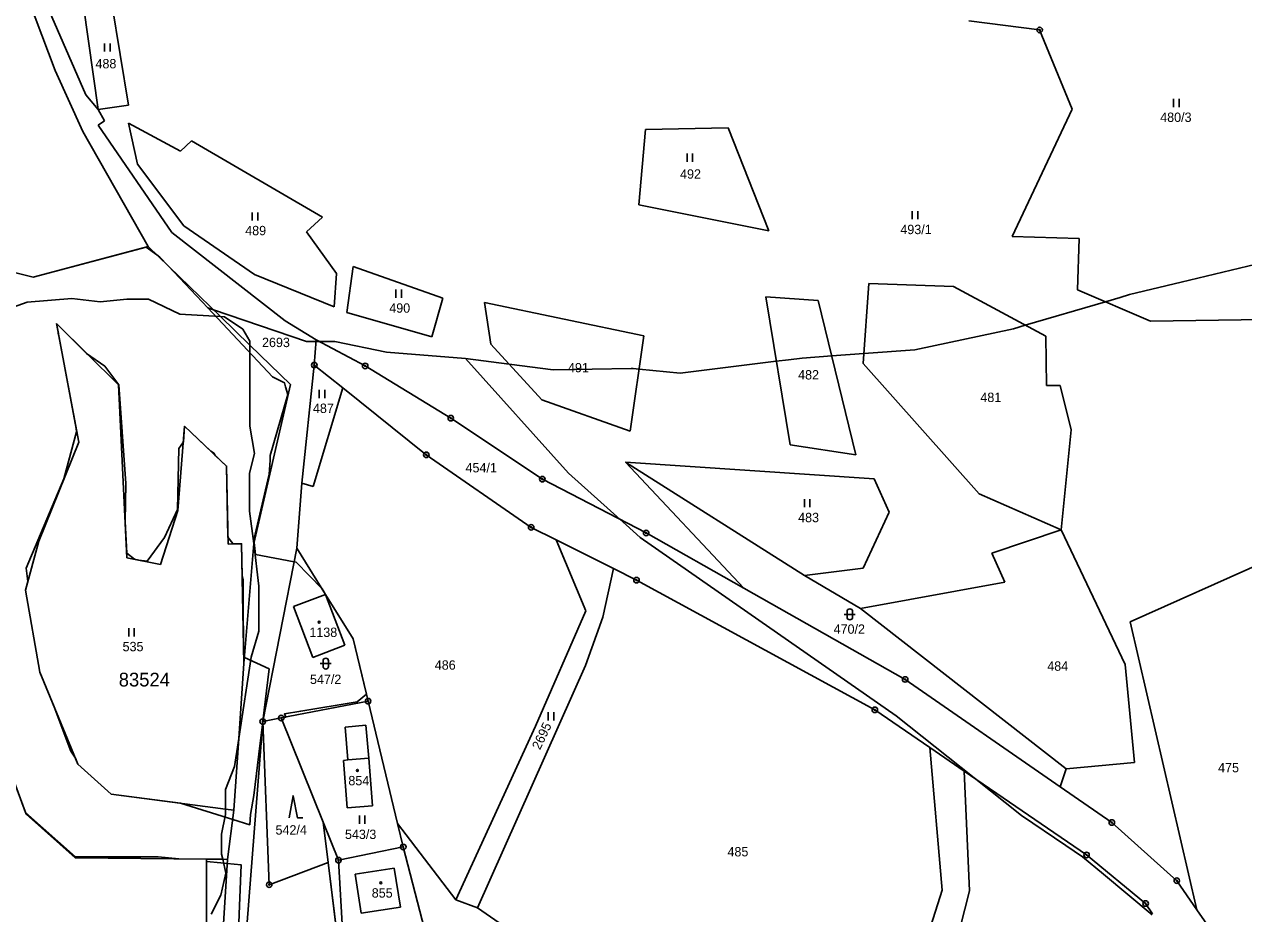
# Model space of a CAD drawing. Extents: x -439246 to -433691, y -1130252 to -1121148.
# Drawn here: x -436904.5 to -436683.2, y -1124471.8 to -1124310.3 of the extents above; entities that cross this region are included whole.
import ezdxf

# ---------------------------------------------------------------- set-up
doc = ezdxf.new("R2010")
doc.units = 0
for name, color, linetype in [('Vrstva 1', 7, 'Continuous'), ('Vrstva 16', 7, 'Continuous'), ('Vrstva 18', 7, 'Continuous'), ('Vrstva 19', 7, 'Continuous'), ('Vrstva 24', 7, 'Continuous'), ('Vrstva 25', 7, 'Continuous'), ('Vrstva 3', 7, 'Continuous'), ('Vrstva 37', 7, 'Continuous'), ('Vrstva 4', 7, 'Continuous'), ('Vrstva 52', 7, 'Continuous'), ('Vrstva 53', 7, 'Continuous')]:
    doc.layers.add(name, color=color, linetype=linetype)

msp = doc.modelspace()

# ---------------------------------------------------------------- linework, layer by layer
at = {"layer": 'Vrstva 1'}
for p, q in [((-436861.2, -1124436.91), (-436860.02, -1124466.53)), ((-436850.23, -1124455.18), (-436849.33, -1124462.49)), ((-436860.02, -1124466.53), (-436849.33, -1124462.49)), ((-436849.33, -1124462.49), (-436847.05, -1124481.13))]:
    msp.add_line(p, q, dxfattribs=at)
for points in [[(-436893.31, -1124323.1), (-436905.61, -1124294.75)], [(-436898.86, -1124318.73), (-436904.93, -1124302.58)], [(-436885.53, -1124325.02), (-436888.57, -1124306.62)], [(-436893.72, -1124306.98), (-436891.09, -1124325.8)], [(-436733.1, -1124309.71), (-436720.22, -1124311.34)], [(-436720.22, -1124311.34), (-436714.34, -1124325.7)], [(-436893.86, -1124329.8), (-436898.86, -1124318.73)], [(-436891.09, -1124325.8), (-436893.31, -1124323.1)], [(-436891.09, -1124325.8), (-436885.53, -1124325.02)], [(-436889.9, -1124327.81), (-436891.09, -1124325.8)], [(-436714.34, -1124325.7), (-436725.24, -1124348.82)], [(-436891.07, -1124328.61), (-436889.9, -1124327.81)], [(-436877.7, -1124348.12), (-436891.07, -1124328.61)], [(-436885.56, -1124328.25), (-436876.1, -1124333.35)], [(-436883.94, -1124335.7), (-436885.56, -1124328.25)], [(-436881.96, -1124350.67), (-436893.86, -1124329.8)], [(-436792.93, -1124343.09), (-436791.77, -1124329.42)], [(-436791.77, -1124329.42), (-436776.77, -1124329.1)], [(-436776.77, -1124329.1), (-436769.35, -1124347.79)], [(-436876.1, -1124333.35), (-436874.14, -1124331.45)], [(-436874.14, -1124331.45), (-436850.36, -1124345.34)], [(-436875.49, -1124346.92), (-436883.94, -1124335.7)], [(-436769.35, -1124347.79), (-436792.93, -1124343.09)], [(-436850.36, -1124345.34), (-436853.27, -1124347.97)], [(-436857.14, -1124364.13), (-436877.7, -1124348.12)], [(-436862.67, -1124355.76), (-436875.49, -1124346.92)], [(-436853.27, -1124347.97), (-436847.84, -1124355.54)], [(-436725.24, -1124348.82), (-436713.04, -1124349.2)], [(-436902.87, -1124356.21), (-436929.47, -1124349.55)], [(-436881.96, -1124350.67), (-436902.87, -1124356.21)], [(-436868.89, -1124363.37), (-436881.96, -1124350.67)], [(-436713.04, -1124349.2), (-436713.34, -1124358.5)], [(-436847.84, -1124355.54), (-436848.23, -1124361.59)], [(-436845.94, -1124362.64), (-436844.8, -1124354.26)], [(-436844.8, -1124354.26), (-436828.51, -1124360.01)], [(-436848.23, -1124361.59), (-436862.67, -1124355.76)], [(-436752.25, -1124371.92), (-436751.19, -1124357.36)], [(-436751.19, -1124357.36), (-436735.86, -1124357.94)], [(-436769.92, -1124359.82), (-436765.52, -1124386.67)], [(-436760.4, -1124360.46), (-436769.92, -1124359.82)], [(-436735.86, -1124357.94), (-436719.12, -1124366.96)], [(-436713.34, -1124358.5), (-436700.1, -1124364.21)], [(-436828.51, -1124360.01), (-436830.51, -1124367.04)], [(-436820.93, -1124360.8), (-436792.02, -1124366.85)], [(-436819.8, -1124368.36), (-436820.93, -1124360.8)], [(-436753.59, -1124388.48), (-436760.4, -1124360.46)], [(-436863.57, -1124368.54), (-436868.89, -1124363.37)], [(-436851.51, -1124367.59), (-436857.14, -1124364.13)], [(-436830.51, -1124367.04), (-436845.94, -1124362.64)], [(-436700.1, -1124364.21), (-436671.3, -1124363.81)], [(-436894.56, -1124386.19), (-436898.62, -1124364.66)], [(-436898.62, -1124364.66), (-436887.37, -1124375.79)], [(-436856.16, -1124375.74), (-436863.57, -1124368.54)], [(-436851.85, -1124372.19), (-436851.51, -1124367.59)], [(-436851.51, -1124367.59), (-436842.61, -1124372.34)], [(-436810.58, -1124378.5), (-436819.8, -1124368.36)], [(-436792.02, -1124366.85), (-436794.55, -1124384.18)], [(-436719.12, -1124366.96), (-436718.97, -1124375.91)], [(-436851.85, -1124372.19), (-436854.1, -1124393.63)], [(-436851.85, -1124372.19), (-436846.68, -1124376.34)], [(-436827.08, -1124381.82), (-436842.61, -1124372.34)], [(-436731.21, -1124395.54), (-436752.25, -1124371.92)], [(-436887.37, -1124375.79), (-436885.83, -1124407.18)], [(-436862.81, -1124404.57), (-436856.16, -1124375.74)], [(-436846.68, -1124376.34), (-436852.07, -1124394.24)], [(-436846.68, -1124376.34), (-436831.52, -1124388.48)], [(-436718.97, -1124375.91), (-436716.48, -1124375.87)], [(-436716.48, -1124375.87), (-436714.51, -1124383.96)], [(-436794.55, -1124384.18), (-436810.58, -1124378.5)], [(-436810.46, -1124392.9), (-436827.08, -1124381.82)], [(-436876.6, -1124398.6), (-436875.38, -1124383.28)], [(-436875.38, -1124383.28), (-436867.77, -1124390.53)], [(-436714.51, -1124383.96), (-436716.31, -1124402.08)], [(-436901.85, -1124404.15), (-436894.56, -1124386.19)], [(-436831.52, -1124388.48), (-436812.49, -1124401.65)], [(-436765.52, -1124386.67), (-436753.59, -1124388.48)], [(-436867.77, -1124390.53), (-436867.5, -1124404.67)], [(-436795.38, -1124389.8), (-436773.91, -1124412.7)], [(-436795.38, -1124389.8), (-436750.27, -1124392.82)], [(-436762.88, -1124410.38), (-436795.38, -1124389.8)], [(-436791.63, -1124402.67), (-436810.46, -1124392.9)], [(-436750.27, -1124392.82), (-436747.52, -1124398.89)], [(-436854.1, -1124393.63), (-436855, -1124405.41)], [(-436852.07, -1124394.24), (-436854.1, -1124393.63)], [(-436716.31, -1124402.08), (-436731.21, -1124395.54)], [(-436879.73, -1124408.39), (-436876.6, -1124398.6)], [(-436747.52, -1124398.89), (-436752.23, -1124409.03)], [(-436812.49, -1124401.65), (-436807.98, -1124403.91)], [(-436904.22, -1124413.07), (-436901.85, -1124404.15)], [(-436802.57, -1124416.81), (-436807.98, -1124403.91)], [(-436807.98, -1124403.91), (-436797.58, -1124409.14)], [(-436773.91, -1124412.7), (-436791.63, -1124402.67)], [(-436716.31, -1124402.08), (-436728.9, -1124406.31)], [(-436704.72, -1124426.56), (-436716.31, -1124402.08)], [(-436867.5, -1124404.67), (-436865.03, -1124404.63)], [(-436865.03, -1124404.63), (-436864.62, -1124426.34)], [(-436864.62, -1124426.34), (-436862.81, -1124404.57)], [(-436855, -1124405.41), (-436861.2, -1124436.91)], [(-436849.8, -1124413.82), (-436855, -1124405.41)], [(-436728.9, -1124406.31), (-436726.54, -1124411.59)], [(-436885.83, -1124407.18), (-436879.73, -1124408.39)], [(-436703.8, -1124418.8), (-436679.45, -1124407.92)], [(-436799.49, -1124417.93), (-436797.58, -1124409.14)], [(-436797.58, -1124409.14), (-436793.38, -1124411.24)], [(-436752.23, -1124409.03), (-436762.88, -1124410.38)], [(-436762.88, -1124410.38), (-436752.74, -1124416.41)], [(-436901.67, -1124427.95), (-436904.22, -1124413.07)], [(-436793.38, -1124411.24), (-436750.13, -1124434.78)], [(-436744.62, -1124429.26), (-436773.91, -1124412.7)], [(-436726.54, -1124411.59), (-436752.74, -1124416.41)], [(-436855.63, -1124416.04), (-436849.8, -1124413.82)], [(-436844.81, -1124421.89), (-436849.8, -1124413.82)], [(-436849.8, -1124413.82), (-436846.29, -1124423.04)], [(-436855.63, -1124416.04), (-436852.11, -1124425.26)], [(-436811.73, -1124437.75), (-436802.57, -1124416.81)], [(-436752.74, -1124416.41), (-436715.44, -1124445.49)], [(-436802.65, -1124426.74), (-436799.49, -1124417.93)], [(-436703.8, -1124418.8), (-436691.68, -1124471.08)], [(-436844.81, -1124421.89), (-436842.08, -1124433.21)], [(-436915.42, -1124423.26), (-436904.12, -1124453.72)], [(-436852.11, -1124425.26), (-436846.29, -1124423.04)], [(-436864.62, -1124426.34), (-436865.54, -1124440)], [(-436894.74, -1124444.63), (-436901.67, -1124427.95)], [(-436822.23, -1124470.74), (-436802.65, -1124426.74)], [(-436703.04, -1124444.34), (-436704.72, -1124426.56)], [(-436744.62, -1124429.26), (-436716.52, -1124448.73)], [(-436857.84, -1124436.26), (-436842.08, -1124433.21)], [(-436836.72, -1124455.43), (-436842.08, -1124433.21)], [(-436740.14, -1124441.63), (-436750.13, -1124434.78)], [(-436861.2, -1124436.91), (-436866.27, -1124502.03)], [(-436857.84, -1124436.26), (-436861.2, -1124436.91)], [(-436850.23, -1124455.18), (-436857.84, -1124436.26)], [(-436842.47, -1124437.59), (-436846.26, -1124437.9)], [(-436845.76, -1124443.88), (-436846.26, -1124437.9)], [(-436842.47, -1124437.59), (-436841.97, -1124443.57)], [(-436826.19, -1124469.26), (-436811.73, -1124437.75)], [(-436865.54, -1124440), (-436866.42, -1124453)], [(-436740.14, -1124441.63), (-436737.92, -1124467.55)], [(-436733.93, -1124445.89), (-436740.14, -1124441.63)], [(-436846.57, -1124443.95), (-436845.76, -1124443.88)], [(-436845.85, -1124452.58), (-436846.57, -1124443.95)], [(-436841.97, -1124443.57), (-436841.26, -1124452.2)], [(-436888.72, -1124450.07), (-436894.74, -1124444.63)], [(-436732.93, -1124467.63), (-436733.93, -1124445.89)], [(-436711.71, -1124461.12), (-436733.93, -1124445.89)], [(-436715.44, -1124445.49), (-436716.52, -1124448.73)], [(-436715.44, -1124445.49), (-436703.04, -1124444.34)], [(-436867.94, -1124452.8), (-436888.72, -1124450.07)], [(-436716.52, -1124448.73), (-436707.13, -1124455.23)], [(-436866.42, -1124453), (-436867.94, -1124452.8)], [(-436841.26, -1124452.2), (-436845.85, -1124452.58)], [(-436904.12, -1124453.72), (-436895.21, -1124461.63)], [(-436867.59, -1124461.93), (-436866.42, -1124453)], [(-436847.46, -1124462.07), (-436850.23, -1124455.18)], [(-436836.72, -1124455.43), (-436826.19, -1124469.26)], [(-436835.7, -1124459.67), (-436836.72, -1124455.43)], [(-436707.13, -1124455.23), (-436695.34, -1124465.8)], [(-436895.21, -1124461.63), (-436871.41, -1124461.89)], [(-436835.7, -1124459.67), (-436847.46, -1124462.07)], [(-436835.7, -1124459.67), (-436828.84, -1124486.3)], [(-436701, -1124469.94), (-436711.71, -1124461.12)], [(-436871.96, -1124532), (-436867.59, -1124461.93)], [(-436871.41, -1124461.89), (-436871.41, -1124490.35)], [(-436871.41, -1124461.89), (-436868.45, -1124461.92)], [(-436868.45, -1124461.92), (-436867.59, -1124461.93)], [(-436847.46, -1124462.07), (-436845.86, -1124489.42)], [(-436837.33, -1124463.51), (-436844.45, -1124464.63)], [(-436836.21, -1124470.6), (-436837.33, -1124463.51)], [(-436843.34, -1124471.72), (-436844.45, -1124464.63)], [(-436695.34, -1124465.8), (-436691.68, -1124471.08)], [(-436737.92, -1124467.55), (-436749.58, -1124504.24)], [(-436740.37, -1124496.88), (-436732.93, -1124467.63)], [(-436836.21, -1124470.6), (-436843.34, -1124471.72)], [(-436826.19, -1124469.26), (-436822.23, -1124470.74)], [(-436699.74, -1124471.84), (-436701, -1124469.94)], [(-436788.32, -1124494.23), (-436822.23, -1124470.74)], [(-436691.68, -1124471.08), (-436686.95, -1124477.91)]]:
    msp.add_lwpolyline(points, dxfattribs=at)
at = {"layer": 'Vrstva 24'}
for centre, radius in [((-436720.22, -1124311.34), 0.5), ((-436720.22, -1124311.34), 0.1), ((-436851.85, -1124372.19), 0.5), ((-436851.85, -1124372.19), 0.1), ((-436842.61, -1124372.34), 0.5), ((-436842.61, -1124372.34), 0.1), ((-436827.08, -1124381.82), 0.5), ((-436827.08, -1124381.82), 0.1), ((-436831.52, -1124388.48), 0.5), ((-436831.52, -1124388.48), 0.1), ((-436810.46, -1124392.9), 0.5), ((-436810.46, -1124392.9), 0.1), ((-436812.49, -1124401.65), 0.5), ((-436812.49, -1124401.65), 0.1), ((-436791.63, -1124402.67), 0.5), ((-436791.63, -1124402.67), 0.1), ((-436793.38, -1124411.24), 0.5), ((-436793.38, -1124411.24), 0.1), ((-436744.62, -1124429.26), 0.5), ((-436744.62, -1124429.26), 0.1), ((-436842.08, -1124433.21), 0.5), ((-436842.08, -1124433.21), 0.1), ((-436750.13, -1124434.78), 0.5), ((-436750.13, -1124434.78), 0.1), ((-436861.2, -1124436.91), 0.5), ((-436861.2, -1124436.91), 0.1), ((-436857.84, -1124436.26), 0.5), ((-436857.84, -1124436.26), 0.1), ((-436707.13, -1124455.23), 0.5), ((-436707.13, -1124455.23), 0.1), ((-436835.7, -1124459.67), 0.5), ((-436847.46, -1124462.07), 0.5), ((-436835.7, -1124459.67), 0.1), ((-436711.71, -1124461.12), 0.5), ((-436711.71, -1124461.12), 0.1), ((-436847.46, -1124462.07), 0.1), ((-436860.02, -1124466.53), 0.5), ((-436695.34, -1124465.8), 0.5), ((-436695.34, -1124465.8), 0.1), ((-436860.02, -1124466.53), 0.1), ((-436701, -1124469.94), 0.5), ((-436701, -1124469.94), 0.1)]:
    msp.add_circle(centre, radius, dxfattribs=at)
at = {"layer": 'Vrstva 25'}
for p, q in [((-436889.89, -1124315.27), (-436889.89, -1124313.77)), ((-436888.89, -1124315.27), (-436888.89, -1124313.77)), ((-436695.92, -1124325.34), (-436695.92, -1124323.84)), ((-436694.92, -1124325.34), (-436694.92, -1124323.84)), ((-436784.19, -1124335.29), (-436784.19, -1124333.79)), ((-436783.19, -1124335.29), (-436783.19, -1124333.79)), ((-436863.09, -1124345.96), (-436863.09, -1124344.46)), ((-436862.09, -1124345.96), (-436862.09, -1124344.46)), ((-436743.35, -1124345.71), (-436743.35, -1124344.21)), ((-436742.35, -1124345.71), (-436742.35, -1124344.21)), ((-436837.03, -1124359.98), (-436837.03, -1124358.48)), ((-436836.03, -1124359.98), (-436836.03, -1124358.48)), ((-436850.95, -1124378.18), (-436850.95, -1124376.68)), ((-436849.95, -1124378.18), (-436849.95, -1124376.68)), ((-436762.92, -1124398.01), (-436762.92, -1124396.51)), ((-436761.92, -1124398.01), (-436761.92, -1124396.51)), ((-436755.67, -1124417.44), (-436753.67, -1124417.44)), ((-436755.17, -1124417.94), (-436755.17, -1124416.94)), ((-436754.17, -1124416.94), (-436754.17, -1124417.94)), ((-436885.51, -1124421.44), (-436885.51, -1124419.94)), ((-436884.51, -1124421.44), (-436884.51, -1124419.94)), ((-436850.26, -1124426.89), (-436850.26, -1124425.89)), ((-436849.26, -1124425.89), (-436849.26, -1124426.89)), ((-436850.76, -1124426.39), (-436848.76, -1124426.39)), ((-436809.4, -1124436.69), (-436809.4, -1124435.19)), ((-436808.4, -1124436.69), (-436808.4, -1124435.19)), ((-436843.66, -1124455.48), (-436843.66, -1124453.98)), ((-436842.66, -1124455.48), (-436842.66, -1124453.98))]:
    msp.add_line(p, q, dxfattribs=at)
msp.add_lwpolyline([(-436856.4, -1124454.38), (-436855.7, -1124450.38), (-436854.9, -1124454.38), (-436853.9, -1124454.38)], dxfattribs=at)
for centre in [(-436850.98, -1124418.85), (-436844.03, -1124445.78), (-436839.79, -1124466.17)]:
    msp.add_circle(centre, 0.175, dxfattribs=at)
for centre, start, end in [((-436754.67, -1124416.94), 0, 180), ((-436754.67, -1124417.94), 180, 0), ((-436849.76, -1124425.89), 0, 180), ((-436849.76, -1124426.89), 180, 0)]:
    msp.add_arc(centre, 0.5, start, end, dxfattribs=at)
at = {"layer": 'Vrstva 3'}
for points in [[(-436855.63, -1124416.04), (-436849.8, -1124413.82)], [(-436849.8, -1124413.82), (-436846.29, -1124423.04)], [(-436855.63, -1124416.04), (-436852.11, -1124425.26)], [(-436852.11, -1124425.26), (-436846.29, -1124423.04)], [(-436846.57, -1124443.95), (-436845.76, -1124443.88)], [(-436845.85, -1124452.58), (-436846.57, -1124443.95)], [(-436845.76, -1124443.88), (-436841.97, -1124443.57)], [(-436841.97, -1124443.57), (-436841.26, -1124452.2)], [(-436841.26, -1124452.2), (-436845.85, -1124452.58)], [(-436837.33, -1124463.51), (-436844.45, -1124464.63)], [(-436836.21, -1124470.6), (-436837.33, -1124463.51)], [(-436843.34, -1124471.72), (-436844.45, -1124464.63)], [(-436836.21, -1124470.6), (-436843.34, -1124471.72)]]:
    msp.add_lwpolyline(points, dxfattribs=at)
at = {"layer": 'Vrstva 37'}
for centre in [(-436850.98, -1124418.85), (-436844.03, -1124445.78), (-436839.79, -1124466.17)]:
    msp.add_circle(centre, 0.175, dxfattribs=at)
at = {"layer": 'Vrstva 4'}
for points in [[(-436910.78, -1124363.17), (-436903.94, -1124360.77)], [(-436903.94, -1124360.77), (-436895.82, -1124360.1)], [(-436895.82, -1124360.1), (-436890.72, -1124360.69)], [(-436890.72, -1124360.69), (-436885.86, -1124360.23)], [(-436885.86, -1124360.23), (-436881.9, -1124360.23)], [(-436881.9, -1124360.23), (-436876.26, -1124362.92)], [(-436876.26, -1124362.92), (-436868.89, -1124363.37)], [(-436868.89, -1124363.37), (-436868.12, -1124363.42)], [(-436868.12, -1124363.42), (-436864.8, -1124365.65)], [(-436864.8, -1124365.65), (-436863.57, -1124367.83)], [(-436863.57, -1124367.83), (-436863.57, -1124368.54)], [(-436863.57, -1124368.54), (-436863.57, -1124377.25)], [(-436863.57, -1124377.25), (-436863.57, -1124383.29)], [(-436863.57, -1124383.29), (-436862.71, -1124388.21)], [(-436862.71, -1124388.21), (-436863.58, -1124391.79)], [(-436863.58, -1124391.79), (-436863.58, -1124398.72)], [(-436863.58, -1124398.72), (-436862.81, -1124404.57)], [(-436862.81, -1124404.57), (-436861.9, -1124412.31)], [(-436861.9, -1124412.31), (-436861.9, -1124420.51)], [(-436861.9, -1124420.51), (-436863.28, -1124425.19)], [(-436863.28, -1124425.19), (-436865.54, -1124440)], [(-436865.54, -1124440), (-436866.32, -1124445.05)], [(-436845.76, -1124443.88), (-436841.97, -1124443.57)], [(-436866.32, -1124445.05), (-436867.94, -1124449.25)], [(-436867.94, -1124449.25), (-436867.94, -1124452.8)], [(-436867.94, -1124452.8), (-436867.94, -1124453.78)], [(-436867.94, -1124453.78), (-436868.66, -1124457.35)], [(-436868.66, -1124457.35), (-436868.66, -1124460.96)], [(-436868.66, -1124460.96), (-436868.45, -1124461.92)], [(-436868.45, -1124461.92), (-436867.9, -1124464.44)], [(-436867.9, -1124464.44), (-436868.81, -1124468.42)], [(-436868.81, -1124468.42), (-436870.58, -1124471.89)]]:
    msp.add_lwpolyline(points, dxfattribs=at)
at = {"layer": 'Vrstva 52'}
for points in [[(-436824.43, -1124370.98), (-436816.48, -1124372), (-436808.49, -1124373.03), (-436794.35, -1124372.82), (-436794, -1124372.82), (-436792.91, -1124372.93), (-436785.48, -1124373.67), (-436768.01, -1124371.49), (-436765.77, -1124371.21), (-436763.33, -1124370.9), (-436757.96, -1124370.51), (-436752.11, -1124370.08), (-436742.88, -1124369.41), (-436724.98, -1124365.58), (-436722.85, -1124364.95), (-436708.28, -1124360.68), (-436705.6, -1124359.9), (-436703.89, -1124359.4), (-436694.55, -1124357.15), (-436676.41, -1124352.79), (-436671.48, -1124351.1), (-436662.78, -1124348.11), (-436625.29, -1124338.21), (-436624.39, -1124337.95)], [(-436929.47, -1124349.55), (-436902.87, -1124356.21), (-436882.33, -1124350.77), (-436880.41, -1124352.17), (-436879.85, -1124352.58), (-436878.36, -1124354.16), (-436871.15, -1124361.81)], [(-436871.15, -1124361.81), (-436859.41, -1124374.31), (-436857.27, -1124375.38), (-436857.04, -1124376.16), (-436856.64, -1124377.51), (-436859.83, -1124388.58), (-436859.88, -1124389.42), (-436860.04, -1124391.99), (-436862.81, -1124403.92), (-436862.76, -1124404.37), (-436862.52, -1124406.56), (-436855.49, -1124407.9), (-436855.14, -1124407.97), (-436850.44, -1124412.78), (-436849.8, -1124413.82), (-436844.81, -1124421.89), (-436842.39, -1124431.94), (-436844.07, -1124433.32), (-436854.29, -1124435.02), (-436857.27, -1124435.52), (-436857.02, -1124436.1), (-436857.84, -1124436.26), (-436850.23, -1124455.18), (-436849.33, -1124462.49), (-436847.05, -1124481.13)], [(-436871.15, -1124361.81), (-436870.14, -1124362.15)], [(-436870.14, -1124362.15), (-436853.23, -1124367.92), (-436851.53, -1124367.92), (-436850.89, -1124367.92), (-436848.11, -1124367.92), (-436838.74, -1124369.84), (-436824.43, -1124370.98)], [(-436898.62, -1124364.66), (-436898.28, -1124366.43), (-436898.35, -1124366.4), (-436898.14, -1124367.19), (-436895.03, -1124383.67), (-436894.98, -1124384.32), (-436897.32, -1124392.84), (-436904.14, -1124409.03), (-436903.8, -1124411.5), (-436904.22, -1124413.07), (-436901.67, -1124427.95), (-436899.06, -1124434.24), (-436896.05, -1124442.27), (-436895.18, -1124443.56), (-436894.74, -1124444.63), (-436888.72, -1124450.07), (-436876.13, -1124451.72), (-436866.64, -1124454.69), (-436863.57, -1124455.65), (-436863.45, -1124453.77), (-436862.81, -1124450.36), (-436861.66, -1124440.81), (-436861.21, -1124437.04), (-436861.19, -1124436.91), (-436861.18, -1124436.83), (-436860.04, -1124427.35), (-436864.53, -1124425.28), (-436864.64, -1124425.23), (-436864.78, -1124417.59), (-436864.73, -1124411.19), (-436864.92, -1124410.48), (-436865.03, -1124404.63), (-436866.61, -1124404.65), (-436866.63, -1124404.58), (-436867.52, -1124403.43), (-436867.77, -1124390.53), (-436869.76, -1124388.64), (-436870.06, -1124388.16), (-436870.29, -1124388.02), (-436870.62, -1124387.82), (-436875.38, -1124383.28), (-436875.6, -1124386.1), (-436876.45, -1124387.31), (-436876.66, -1124398.38), (-436879, -1124403.5), (-436882.2, -1124407.76), (-436883.66, -1124407.61), (-436884.44, -1124407.45), (-436885.87, -1124406.34), (-436886.15, -1124400.59), (-436886.03, -1124393.7), (-436887.31, -1124375.8), (-436889.87, -1124372.39), (-436893.15, -1124370.07), (-436898.62, -1124364.66)], [(-436824.43, -1124370.98), (-436805.72, -1124391.78), (-436796.37, -1124400.21), (-436795.27, -1124401.2), (-436792.73, -1124403.5), (-436746.28, -1124435.88), (-436732.12, -1124447.13), (-436723.49, -1124453.98), (-436715.45, -1124459.39), (-436712.42, -1124461.44), (-436708.62, -1124464.62), (-436699.78, -1124472.01)], [(-436865.8, -1124479.76), (-436865.41, -1124470.37), (-436865.1, -1124462.94), (-436867.64, -1124462.69), (-436868.83, -1124462.57), (-436871.41, -1124462.32), (-436871.41, -1124461.89), (-436876.43, -1124461.83), (-436880.16, -1124461.47), (-436880.5, -1124461.44), (-436895.19, -1124461.44), (-436904.24, -1124453.4), (-436911.27, -1124434.43)]]:
    msp.add_lwpolyline(points, dxfattribs=at)

# ---------------------------------------------------------------- texts
at = {"layer": 'Vrstva 16'}
msp.add_text('454/1', height=1.7, dxfattribs=at).set_placement((-436824.4, -1124391.67))
at = {"layer": 'Vrstva 18'}
for s, p in [('488', (-436891.55, -1124318.31)), ('480/3', (-436698.35, -1124328.04)), ('492', (-436785.47, -1124338.34)), ('493/1', (-436745.5, -1124348.41)), ('489', (-436864.38, -1124348.61)), ('490', (-436838.24, -1124362.68)), ('2693', (-436861.33, -1124368.92)), ('491', (-436805.81, -1124373.5)), ('482', (-436764.05, -1124374.8)), ('481', (-436730.98, -1124378.89)), ('487', (-436852.09, -1124380.88)), ('483', (-436764.05, -1124400.71)), ('470/2', (-436757.61, -1124420.97)), ('535', (-436886.63, -1124424.14)), ('486', (-436829.98, -1124427.49)), ('484', (-436718.84, -1124427.68)), ('547/2', (-436852.63, -1124430.09)), ('475', (-436687.84, -1124446.12)), ('542/4', (-436858.88, -1124457.43)), ('543/3', (-436846.28, -1124458.23)), ('485', (-436776.87, -1124461.39))]:
    msp.add_text(s, height=1.7, dxfattribs=at).set_placement(p)
msp.add_text('2695', height=1.7, rotation=64.6032, dxfattribs=at).set_placement((-436810.89, -1124442.16))
at = {"layer": 'Vrstva 19'}
for s, p in [('1138', (-436852.74, -1124421.55)), ('854', (-436845.66, -1124448.48)), ('855', (-436841.42, -1124468.87))]:
    msp.add_text(s, height=1.7, dxfattribs=at).set_placement(p)
at = {"layer": 'Vrstva 53'}
msp.add_text('83524', height=2.5, dxfattribs=at).set_placement((-436887.33, -1124430.54))

doc.saveas('drawing.dxf')
